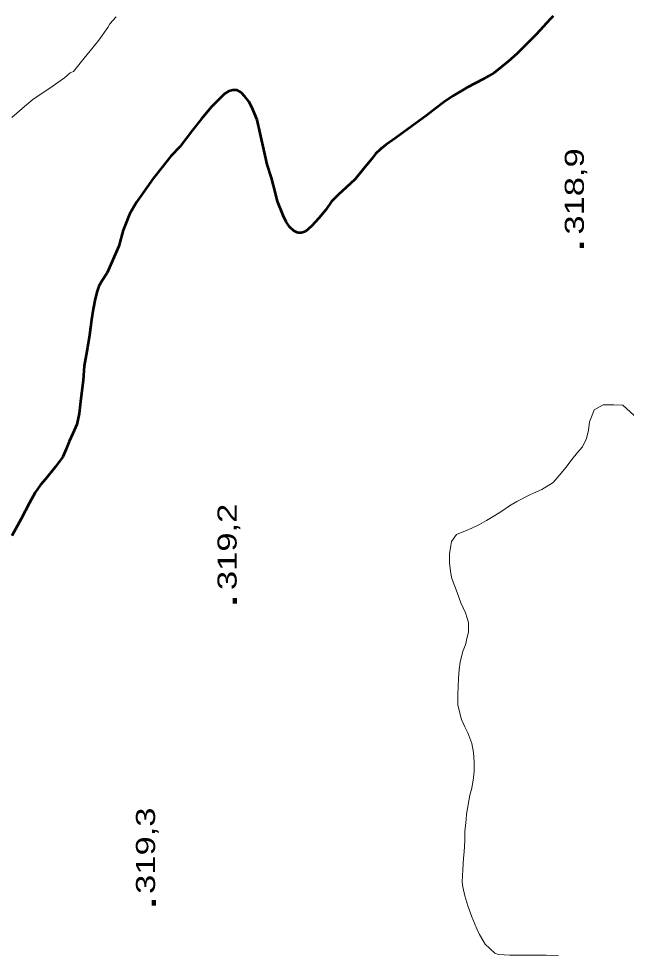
# Model space of a CAD drawing. Extents: x 240591 to 242335, y 5323482 to 5326937.
# Drawn here: x 241264.3 to 241359.7, y 5324410.4 to 5324557.4 of the extents above; entities that cross this region are included whole.
import ezdxf

# ---------------------------------------------------------------- set-up
doc = ezdxf.new("R2010")
doc.units = 0
doc.header["$LTSCALE"] = 1.2
doc.linetypes.add('LONG_DASHED', pattern=[7.5, 6, -1.5])
for name, color, linetype, lineweight in [('1', 7, 'Continuous', 53), ('2', 7, 'Continuous', 13), ('3', 7, 'Continuous', 140)]:
    doc.layers.add(name, color=color, linetype=linetype, lineweight=lineweight)

msp = doc.modelspace()

# ---------------------------------------------------------------- linework, layer by layer
at = {"layer": '1', "linetype": 'LONG_DASHED'}
for points in [[(241348.2, 5324557.8), (241347.7, 5324557.3), (241346.6, 5324556.1), (241345.5, 5324554.9), (241344.4, 5324553.8), (241342.5, 5324551.9), (241341.1, 5324550.7), (241338.9, 5324548.9), (241338.1, 5324548.4), (241337.2, 5324547.9), (241334.7, 5324546.6), (241332.5, 5324545.3), (241331, 5324544.3), (241329.7, 5324543.3), (241328.3, 5324542.2), (241326, 5324540.5), (241323.5, 5324538.7), (241321.9, 5324537.6), (241321.1, 5324536.9), (241320.3, 5324536.2), (241319.7, 5324535.4), (241318.4, 5324533.8), (241317.1, 5324532.2), (241315.7, 5324530.9), (241314.5, 5324529.8), (241313.4, 5324528.7), (241312.5, 5324527.4), (241311.4, 5324526.1), (241310.3, 5324524.9), (241309.3, 5324524), (241308.7, 5324523.8), (241308.1, 5324523.8), (241307.5, 5324524.1), (241306.8, 5324524.7), (241306.3, 5324525.5), (241305.8, 5324526.5), (241304.9, 5324528.7), (241304.6, 5324530), (241304, 5324532.4), (241303.3, 5324534.5), (241302.9, 5324536.4), (241302.2, 5324539.4), (241301.7, 5324541.5), (241300.9, 5324543.5), (241300.4, 5324544.4), (241299.8, 5324545.2), (241299.2, 5324545.8), (241298.6, 5324546.2), (241297.9, 5324546.2), (241297.3, 5324546), (241296.6, 5324545.6), (241296, 5324545), (241294.5, 5324543.5), (241293, 5324541.7), (241291.6, 5324539.9), (241289.6, 5324537.3), (241288.2, 5324535.8), (241286.8, 5324534.1), (241285.4, 5324532.3), (241283.4, 5324529.5), (241282.8, 5324528.6), (241281.7, 5324526.7), (241281, 5324525), (241280.7, 5324524.2), (241280, 5324521.7), (241279.3, 5324520), (241278.2, 5324517.5), (241277.4, 5324516.3), (241276.9, 5324515.4), (241276.6, 5324514.6), (241276.3, 5324513.4), (241276, 5324511.8), (241275.7, 5324510.1), (241275.4, 5324507.7), (241275.1, 5324505.8), (241274.6, 5324502.9), (241274.4, 5324500.6), (241274, 5324497.3), (241273.8, 5324495.4), (241273.4, 5324493.7), (241272.8, 5324492.3), (241272.2, 5324491), (241271.7, 5324489.7), (241271.2, 5324488.6)], [(241271.2, 5324488.6), (241270, 5324487), (241268.5, 5324485.1), (241267.7, 5324484.2), (241266.9, 5324483), (241266, 5324481.4), (241264.7, 5324478.9), (241263.2, 5324476.2)]]:
    msp.add_lwpolyline(points, dxfattribs=at)
at = {"layer": '2', "linetype": 'LONG_DASHED'}
for points in [[(241279.6, 5324557.7), (241278.6, 5324556.6), (241278.3, 5324556), (241276.9, 5324554), (241276, 5324552.9), (241274.6, 5324551.2), (241272.9, 5324549.1), (241272.4, 5324548.9), (241271.5, 5324548.1), (241269.2, 5324546.5), (241267.8, 5324545.6), (241266.5, 5324544.7), (241265.2, 5324543.6), (241263.2, 5324541.9)], [(241334.5, 5324431.7), (241334.6, 5324432.5), (241335.1, 5324435.5), (241335.4, 5324436.6), (241335.7, 5324438.2), (241335.8, 5324439.3), (241335.8, 5324440.7), (241335.7, 5324442.2), (241335.4, 5324443.6), (241334.8, 5324445.3), (241334.3, 5324446.2), (241333.8, 5324447.4), (241333.2, 5324449.6), (241333.2, 5324450.4), (241333.2, 5324451.3), (241333.3, 5324453.8), (241333.4, 5324455.2), (241333.6, 5324456.4), (241334, 5324458.1), (241334.4, 5324459.1), (241334.7, 5324460.3), (241334.9, 5324461.1), (241334.9, 5324461.8), (241334.9, 5324462.6), (241334.7, 5324463.3), (241334.4, 5324464.1), (241333.7, 5324465.7), (241333.1, 5324467.3), (241332.3, 5324469.5), (241332.1, 5324470.3), (241331.9, 5324471.9), (241331.9, 5324473.4), (241332.1, 5324474.7), (241332.2, 5324475.3), (241333, 5324476.4), (241334.4, 5324477), (241335.4, 5324477.4), (241336.6, 5324478), (241337.7, 5324478.6), (241339, 5324479.4), (241340.1, 5324480.1), (241341.3, 5324480.9), (241342.5, 5324481.6), (241344.4, 5324482.6), (241345.1, 5324482.9), (241346.4, 5324483.5), (241348.2, 5324484.6), (241349.1, 5324485.7), (241350.2, 5324487), (241351.1, 5324488.2), (241352, 5324489.3), (241352.8, 5324490.2), (241353.4, 5324491.5), (241353.7, 5324492.8), (241353.9, 5324494.1), (241354.4, 5324495.4), (241354.6, 5324496), (241356, 5324496.8), (241357.7, 5324496.8), (241359.1, 5324496.7), (241360.9, 5324495.1)], [(241349, 5324410.3), (241347.1, 5324410.4), (241345.3, 5324410.4), (241343.6, 5324410.4), (241341.4, 5324410.4), (241339.6, 5324410.5), (241339, 5324410.7), (241337.5, 5324412.1), (241336.6, 5324413.6), (241336.2, 5324414.5), (241335.4, 5324416.4), (241334.8, 5324418.1), (241334.3, 5324419.7), (241334, 5324421.1), (241333.9, 5324421.9), (241334, 5324423.8), (241334.1, 5324425.6), (241334.2, 5324426.6), (241334.3, 5324428.4), (241334.3, 5324429.8), (241334.5, 5324431.7)]]:
    msp.add_lwpolyline(points, dxfattribs=at)
at = {"layer": '3'}
for p, q in [((241352.7, 5324521.4), (241352.7, 5324522.2)), ((241298.2, 5324465.6), (241298.2, 5324466.4)), ((241285.5, 5324418.2), (241285.5, 5324419))]:
    msp.add_line(p, q, dxfattribs=at)

# ---------------------------------------------------------------- texts
at = {"layer": '3', "width": 1.35}
for s, p in [('318,9', (241353, 5324523.5)), ('319,2', (241298.5, 5324467.7)), ('319,3', (241285.7, 5324420))]:
    msp.add_text(s, height=3, rotation=90, dxfattribs=at).set_placement(p)

doc.saveas('drawing.dxf')
